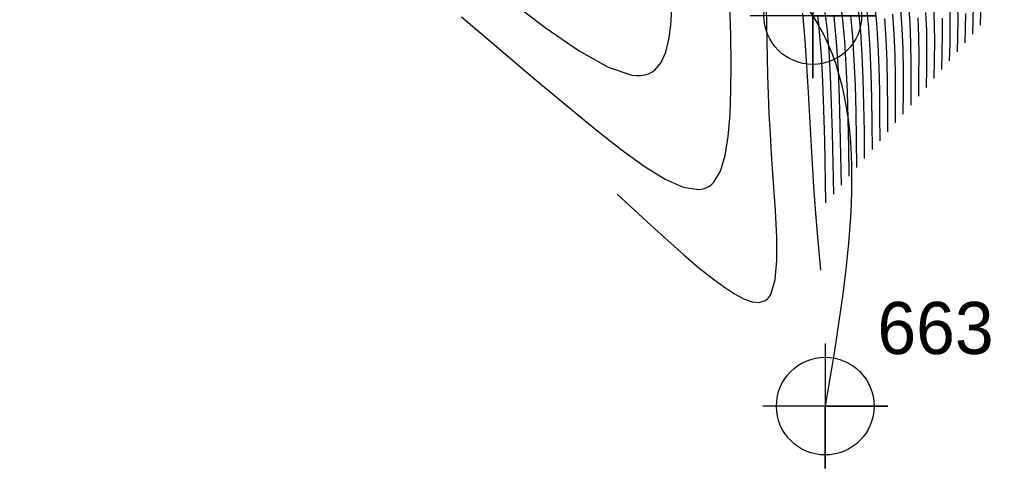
# Model space of a CAD drawing. Extents: x 2602990 to 2605851, y 618069 to 619180.
# Drawn here: x 2604237.35 to 2604283.94, y 618209.47 to 618231.03 of the extents above; entities that cross this region are included whole.
import ezdxf

# ---------------------------------------------------------------- set-up
doc = ezdxf.new("R2010")
doc.units = 0
for name, color, linetype in [('DTM Contours Major', 7, 'Continuous'), ('DTM Contours Minor', 7, 'Continuous'), ('Exist DTM Breakline', 7, 'Continuous'), ('Exist DTM Breakline Cogo Number', 7, 'Continuous'), ('Exist DTM Breakline Cogo Point CELL', 7, 'Continuous')]:
    doc.layers.add(name, color=color, linetype=linetype)

# ---------------------------------------------------------------- blocks, each defined once
blk = doc.blocks.new('EXIST DTM BREAKLINE COGO POINT')
at = {"layer": 'Exist DTM Breakline Cogo Point CELL'}
blk.add_lwpolyline([(0, 0.06), (0, -0.06), (0, 0), (0.06, 0), (-0.06, 0)], dxfattribs=at)
blk.add_circle((0, 0), 0.04688, dxfattribs=at)

msp = doc.modelspace()

# ---------------------------------------------------------------- linework, layer by layer
at = {"layer": 'DTM Contours Major'}
for points in [[(2604260.773, 618232.037), (2604262.578, 618230.648), (2604264.198, 618229.524), (2604265.595, 618228.737), (2604266.73, 618228.357), (2604266.953, 618228.334), (2604267.16, 618228.337), (2604267.351, 618228.366), (2604267.527, 618228.42), (2604267.688, 618228.499), (2604267.834, 618228.603), (2604268.134, 618228.964), (2604268.356, 618229.456), (2604268.51, 618230.061), (2604268.605, 618230.758), (2604268.653, 618231.527)], [(2604278.272, 618224.783), (2604278.263, 618226.032), (2604278.248, 618227.261), (2604278.221, 618228.451), (2604278.175, 618229.581), (2604278.104, 618230.634), (2604278.002, 618231.588)], [(2604281.981, 618229.049), (2604282.001, 618229.843), (2604282.012, 618230.629), (2604282.006, 618231.398)]]:
    msp.add_lwpolyline(points, dxfattribs=at)
at = {"layer": 'DTM Contours Minor'}
for points in [[(2604258.559, 618231.159), (2604260.348, 618229.634), (2604262.079, 618228.171), (2604263.737, 618226.784), (2604265.014, 618225.734), (2604266.217, 618224.786), (2604267.326, 618223.983), (2604268.326, 618223.367), (2604269.197, 618222.981), (2604269.922, 618222.866), (2604270.068, 618222.883), (2604270.206, 618222.916), (2604270.334, 618222.967), (2604270.455, 618223.035), (2604270.567, 618223.12), (2604270.671, 618223.223), (2604270.991, 618223.754), (2604271.215, 618224.495), (2604271.36, 618225.412), (2604271.443, 618226.472), (2604271.482, 618227.644), (2604271.493, 618228.894), (2604271.486, 618230.275), (2604271.437, 618231.668)], [(2604278.643, 618225.21), (2604278.638, 618226.412), (2604278.627, 618227.596), (2604278.603, 618228.742), (2604278.559, 618229.834), (2604278.488, 618230.853), (2604278.384, 618231.779)], [(2604280.127, 618226.916), (2604280.136, 618227.934), (2604280.138, 618228.938), (2604280.124, 618229.914), (2604280.087, 618230.85), (2604280.018, 618231.732)], [(2604282.352, 618229.476), (2604282.373, 618230.226), (2604282.384, 618230.969), (2604282.378, 618231.698)], [(2604283.094, 618230.329), (2604283.114, 618230.994), (2604283.126, 618231.654)], [(2604266.034, 618222.645), (2604267.66, 618221.134), (2604268.453, 618220.414), (2604269.22, 618219.735), (2604269.954, 618219.112), (2604270.647, 618218.56), (2604271.171, 618218.174), (2604271.658, 618217.856), (2604272.101, 618217.62), (2604272.498, 618217.479), (2604272.841, 618217.445), (2604273.127, 618217.532), (2604273.185, 618217.571), (2604273.239, 618217.618), (2604273.29, 618217.671), (2604273.338, 618217.732), (2604273.382, 618217.801), (2604273.423, 618217.876), (2604273.616, 618218.543), (2604273.697, 618219.465), (2604273.693, 618220.586), (2604273.63, 618221.849), (2604273.438, 618224.571), (2604273.378, 618225.544), (2604273.329, 618226.499), (2604273.29, 618227.43), (2604273.259, 618228.334), (2604273.235, 618229.208), (2604273.191, 618231.58)], [(2604275.804, 618218.995), (2604275.658, 618220.588), (2604275.564, 618221.712), (2604275.471, 618222.991), (2604275.352, 618224.935), (2604275.204, 618227.526), (2604275.126, 618228.808), (2604275.043, 618230.023), (2604274.934, 618231.327)], [(2604276.046, 618222.224), (2604275.985, 618225.243), (2604275.945, 618226.685), (2604275.893, 618228.048), (2604275.825, 618229.304), (2604275.737, 618230.426), (2604275.697, 618230.82), (2604275.653, 618231.191)], [(2604276.417, 618222.65), (2604276.357, 618225.583), (2604276.317, 618226.985), (2604276.264, 618228.31), (2604276.194, 618229.532), (2604276.104, 618230.625), (2604276.062, 618231.009), (2604276.016, 618231.371)], [(2604276.788, 618223.077), (2604276.763, 618224.511), (2604276.733, 618225.921), (2604276.695, 618227.281), (2604276.642, 618228.568), (2604276.572, 618229.756), (2604276.478, 618230.821), (2604276.435, 618231.196)], [(2604277.159, 618223.504), (2604277.138, 618224.892), (2604277.111, 618226.257), (2604277.075, 618227.575), (2604277.024, 618228.822), (2604276.953, 618229.977), (2604276.857, 618231.014), (2604276.812, 618231.38)], [(2604277.53, 618223.93), (2604277.513, 618225.272), (2604277.49, 618226.592), (2604277.457, 618227.867), (2604277.407, 618229.076), (2604277.336, 618230.196), (2604277.238, 618231.206)], [(2604277.901, 618224.357), (2604277.888, 618225.652), (2604277.869, 618226.926), (2604277.839, 618228.159), (2604277.791, 618229.329), (2604277.72, 618230.415), (2604277.619, 618231.397)], [(2604279.385, 618226.063), (2604279.388, 618227.172), (2604279.384, 618228.266), (2604279.365, 618229.327), (2604279.324, 618230.341), (2604279.255, 618231.291)], [(2604279.756, 618226.49), (2604279.762, 618227.553), (2604279.761, 618228.602), (2604279.745, 618229.621), (2604279.706, 618230.595), (2604279.637, 618231.511)], [(2604280.868, 618227.77), (2604280.884, 618228.696), (2604280.89, 618229.612), (2604280.88, 618230.505), (2604280.845, 618231.364)], [(2604281.239, 618228.196), (2604281.257, 618229.078), (2604281.265, 618229.95), (2604281.257, 618230.801), (2604281.223, 618231.622)], [(2604282.723, 618229.902), (2604282.744, 618230.61), (2604282.756, 618231.311)], [(2604283.465, 618230.756), (2604283.484, 618231.379)], [(2604279.014, 618225.637), (2604279.013, 618226.792), (2604279.006, 618227.931), (2604278.984, 618229.035), (2604278.942, 618230.087), (2604278.872, 618231.072)], [(2604280.498, 618227.343), (2604280.51, 618228.315), (2604280.515, 618229.275), (2604280.503, 618230.209), (2604280.467, 618231.106)], [(2604281.61, 618228.623), (2604281.629, 618229.46), (2604281.639, 618230.289), (2604281.632, 618231.099)]]:
    msp.add_lwpolyline(points, dxfattribs=at)
at = {"layer": 'Exist DTM Breakline'}
msp.add_spline([(2604056.195, 618608.101), (2604070.612, 618564.846), (2604060.948, 618498.617), (2604052.223, 618447.183), (2604051.568, 618445.166), (2604051.779, 618438.355), (2604056.316, 618420.051), (2604056.045, 618414.227), (2604060.112, 618404.174), (2604065.814, 618393.977), (2604079.591, 618374.932), (2604102.645, 618354.376), (2604129.573, 618330.438), (2604185.644, 618288.739), (2604229.181, 618260.22), (2604259.941, 618240.43), (2604275.412, 618231.212), (2604276.014, 618212.47)], degree=3, dxfattribs=at)

# ---------------------------------------------------------------- block references
at = {"layer": 'Exist DTM Breakline Cogo Point CELL', "xscale": 50, "yscale": 50}
for p in [(2604275.412, 618231.212), (2604276.014, 618212.47)]:
    msp.add_blockref('EXIST DTM BREAKLINE COGO POINT', p, dxfattribs=at)

# ---------------------------------------------------------------- texts
at = {"layer": 'Exist DTM Breakline Cogo Number'}
msp.add_text('663', height=2.5, dxfattribs=at).set_placement((2604278.514, 618214.97))

doc.saveas('drawing.dxf')
